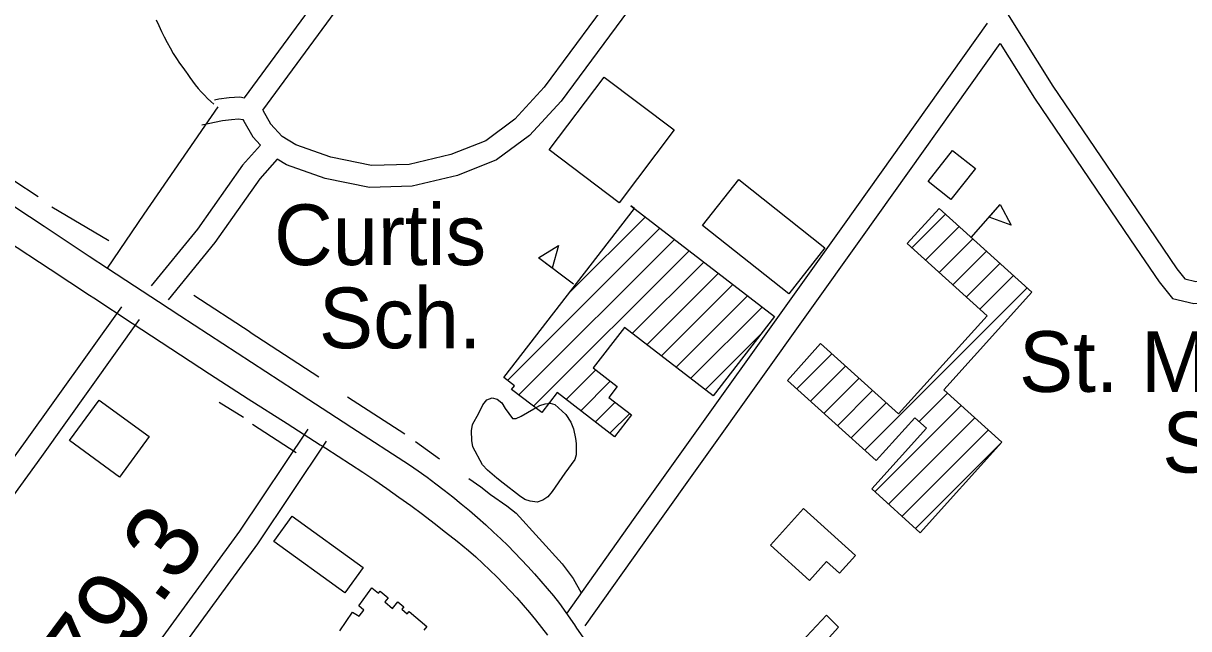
# Model space of a CAD drawing. Extents: x 3598634 to 3636690, y 517270 to 542944.
# Drawn here: x 3631986 to 3633579, y 533528 to 534356 of the extents above; entities that cross this region are included whole.
import ezdxf

# ---------------------------------------------------------------- set-up
doc = ezdxf.new("R2010")
doc.units = 0
for name, color, linetype in [('V-BLDG-IDEN', 7, 'Continuous'), ('V-BLDG-OTLN', 7, 'Continuous'), ('V-ROAD-CNTR', 7, 'Continuous'), ('V-SITE-VEGE', 7, 'Continuous'), ('V-SURV-IDEN', 7, 'Continuous'), ('V-TOPO-SHOR', 7, 'Continuous')]:
    doc.layers.add(name, color=color, linetype=linetype)

msp = doc.modelspace()

# ---------------------------------------------------------------- linework, layer by layer
at = {"layer": 'V-BLDG-OTLN'}
for p, q in [((3633281.8, 534063.2), (3633321.4, 534108.4)), ((3632732.5, 533987.5), (3632836.4, 534091.3)), ((3633200.8, 534049.1), (3633246.8, 534095.1)), ((3632648.2, 533867.7), (3632856.4, 534075.9)), ((3633219.3, 534032.3), (3633265.3, 534078.3)), ((3632663.7, 533847.9), (3632876.3, 534060.5)), ((3633237.9, 534015.5), (3633283.9, 534061.5)), ((3632683.6, 533832.5), (3632896.3, 534045.1)), ((3633256.5, 533998.7), (3633302.5, 534044.7)), ((3632738.4, 533999.3), (3632690.4, 534035.3)), ((3632818.5, 533932), (3632916.2, 534029.7)), ((3633275.1, 533981.9), (3633321.1, 534027.9)), ((3632838.4, 533916.6), (3632936.2, 534014.3)), ((3633293.6, 533965.2), (3633339.6, 534011.2)), ((3632858.4, 533901.2), (3632956.1, 533998.9)), ((3633136.2, 533772.4), (3633358.2, 533994.4)), ((3632878.3, 533885.8), (3632976.1, 533983.5)), ((3632898.3, 533870.4), (3632996, 533968.1)), ((3632918.2, 533855), (3632994.6, 533931.3)), ((3633043.3, 533856.3), (3633091.3, 533904.3)), ((3632728.3, 533841.8), (3632768.5, 533882)), ((3633061.9, 533839.5), (3633109.9, 533887.5)), ((3632748.2, 533826.4), (3632788.5, 533866.6)), ((3633080.5, 533822.7), (3633128.5, 533870.7)), ((3633099.1, 533805.9), (3633147, 533853.9)), ((3633210.6, 533811.4), (3633249.5, 533850.3)), ((3632768.2, 533811), (3632795.1, 533837.9)), ((3633117.6, 533789.1), (3633165.6, 533837.1)), ((3633150.1, 533715.5), (3633268.1, 533833.5)), ((3632788.1, 533795.6), (3632815.1, 533822.5)), ((3633168.6, 533698.7), (3633286.6, 533816.7)), ((3633187.2, 533682), (3633305.2, 533800)), ((3633205.8, 533665.2), (3633323.8, 533783.2))]:
    msp.add_line(p, q, dxfattribs=at)
for points in [[(3632780.2, 534282.6), (3632875.8, 534210.3), (3632800.5, 534110.8), (3632704.9, 534183.1)], [(3633222.7, 534139.9), (3633256.1, 534182.2), (3633287.5, 534157.4), (3633254.1, 534115.1)], [(3632964, 534142.3), (3633081.9, 534049.1), (3633032.4, 533986.4), (3632914.5, 534079.6)], [(3632816.5, 534106.7), (3633012.9, 533955.1), (3632929.1, 533846.5), (3632807.7, 533940.3), (3632764.9, 533884.8), (3632797.9, 533859.3), (3632786.5, 533844.6), (3632817.5, 533820.7), (3632794.4, 533790.7), (3632716.1, 533851.2), (3632694.9, 533823.8), (3632653.7, 533855.5), (3632657.5, 533860.5), (3632643.1, 533871.6), (3632821.6, 534102.8)], [(3633321.4, 534108.4), (3633336.3, 534079.9), (3633306.1, 534091)], [(3633323.8, 533783.2), (3633212.1, 533659.5), (3633145.7, 533719.5), (3633220.6, 533802.4), (3633204.8, 533816.6), (3633152, 533758.1), (3633030.5, 533867.9), (3633075.9, 533918.2), (3633182.5, 533821.9), (3633303.7, 533956.1), (3633194.4, 534054.8), (3633238, 534103), (3633364.7, 533988.5), (3633244.2, 533855.1)], [(3632690.4, 534035.3), (3632717.6, 534052.3), (3632708.9, 534021.4)], [(3632090, 533840.7), (3632158.4, 533790.9), (3632118, 533735.5), (3632049.4, 533785.5)], [(3633052.7, 533692.6), (3633123.5, 533628.3), (3633101.7, 533604.3), (3633084.2, 533620.2), (3633060.6, 533594.3), (3633007.3, 533642.6)], [(3632353.7, 533682), (3632450.6, 533612), (3632425.7, 533577.5), (3632328.9, 533647.4)], [(3633015.6, 533474.9), (3633049.9, 533510.2), (3633083.8, 533546.8), (3633100.6, 533530.6), (3633067, 533493.4), (3633072.7, 533488.3), (3633039.7, 533452)]]:
    msp.add_lwpolyline(points, close=True, dxfattribs=at)
msp.add_lwpolyline([(3632418.9, 533525.3), (3632436, 533551.1), (3632445.1, 533545.3), (3632451.7, 533553.6), (3632445, 533559.5), (3632462.8, 533584.3), (3632471.6, 533576.9), (3632473.8, 533579.5), (3632484.8, 533570.3), (3632480.3, 533565), (3632490.9, 533556.1), (3632498.3, 533564.9), (3632506.3, 533558.3), (3632503.4, 533554.9), (3632510.9, 533548.6), (3632513.6, 533551.9), (3632538, 533531.5), (3632533.5, 533526.2)], dxfattribs=at)
at = {"layer": 'V-ROAD-CNTR'}
for points in [[(3632288.8, 534254.4), (3632950.9, 535155.2)], [(3632313.6, 534237.4), (3632975, 535137.3)], [(3633333.3, 535090.4), (3633312.2, 535060.9), (3633091.8, 534762), (3632862.8, 534441.2), (3632721.5, 534249.6), (3632678.3, 534202.5), (3632633.2, 534169.2), (3632579.6, 534147.8), (3632517.7, 534133.3), (3632459.5, 534131.5), (3632398.7, 534143.9), (3632345.8, 534162.5), (3632333.4, 534170.2)], [(3633207.4, 534969.3), (3633067.5, 534779.6), (3632838.6, 534458.8), (3632698.3, 534268.7), (3632658.1, 534224.9), (3632618.5, 534195.6), (3632570.6, 534176.5), (3632513.8, 534163.2), (3632462.1, 534161.6), (3632406.7, 534172.9), (3632358.8, 534189.7), (3632340.3, 534201.3)], [(3633417.4, 534698.8), (3633308.5, 534552.8), (3633280.1, 534514), (3633267.6, 534497.4), (3633263.6, 534488.7), (3633263.4, 534479.8), (3633270.8, 534467.4), (3633309.8, 534403.5), (3633393.4, 534270), (3633524.4, 534077.1), (3633562.6, 534020.5), (3633573.8, 534006.6), (3633588.5, 534003.2), (3633602.7, 534003.9), (3633620.4, 534015.1), (3633661.5, 534057.6), (3633728.4, 534133.8), (3633742.8, 534149.6)], [(3633321.3, 534328.6), (3633368.3, 534253.6), (3633499.5, 534060.2), (3633538.4, 534002.7), (3633556.9, 533979.7), (3633585.8, 533973.1), (3633612, 533974.3), (3633639.4, 533991.6), (3633683.6, 534037.2), (3633750.7, 534113.8), (3633882.5, 534257.3), (3634087.2, 534482.9)], [(3632168.1, 534360.7), (3632171.4, 534352.9), (3632175, 534345.1), (3632178.8, 534337.4), (3632182.8, 534329.8), (3632187, 534322.4), (3632191.3, 534315), (3632195.9, 534307.8), (3632200, 534301.6), (3632204.2, 534295.5), (3632208.7, 534289.5), (3632210.3, 534287.5)], [(3632729.6, 533549.5), (3632820.2, 533677.4), (3633108.8, 534081.5), (3633304.1, 534356.1)], [(3632754.1, 533532.1), (3632844.7, 533660), (3633133.2, 534064.1), (3633321.3, 534328.6)], [(3632210.3, 534287.5), (3632214.1, 534281.9), (3632217.7, 534276.8), (3632221.4, 534271.8), (3632225.4, 534267), (3632229.5, 534262.3), (3632233.8, 534257.8), (3632238.2, 534253.4), (3632242.8, 534249.2), (3632246.9, 534245.7)], [(3632247.7, 534251.5), (3632253.6, 534252.7), (3632267.8, 534254.6), (3632282.3, 534255.6), (3632288.8, 534254.4)], [(3632101.3, 534021.5), (3632151.7, 534095), (3632202.1, 534168.4), (3632252.6, 534241.7)], [(3632313.6, 534237.4), (3632324.2, 534218.6), (3632340.3, 534201.3)], [(3632230.3, 534217.2), (3632258.6, 534223.1), (3632270.8, 534224.7), (3632280.6, 534225.4), (3632286.2, 534224.4), (3632287.6, 534222.3), (3632299.8, 534200.7), (3632310.4, 534189.4)], [(3632310.4, 534189.4), (3632285.8, 534162.1), (3632224.3, 534074.6), (3632161, 533997.2)], [(3632333.4, 534170.2), (3632309.4, 534143.4), (3632248.2, 534056.4), (3632184.3, 533978.2)], [(3631953, 534119.2), (3632014.8, 534078.5), (3632076.5, 534037.8), (3632101.3, 534021.5), (3632138.3, 533997.2), (3632171.1, 533975.7), (3632200.2, 533956.6), (3632278.5, 533905.4), (3632357, 533854.3), (3632423.4, 533811.2), (3632435.5, 533803.3), (3632514, 533752.5), (3632526.1, 533744), (3632538.1, 533735.4), (3632549.9, 533726.6), (3632561.6, 533717.6), (3632573.2, 533708.5), (3632584.6, 533699.2), (3632596, 533689.8), (3632607.2, 533680.2), (3632618.2, 533670.4), (3632629.1, 533660.5), (3632638.8, 533651.4), (3632648.3, 533642.1), (3632657.7, 533632.6), (3632666.9, 533623.1), (3632676, 533613.4), (3632684.9, 533603.5), (3632693.6, 533593.5), (3632702.3, 533583.4), (3632710.7, 533573.1), (3632719, 533562.8), (3632739.4, 533533.5), (3632742.5, 533529.1), (3632765.9, 533495.3)], [(3631963.4, 534059.3), (3632023.1, 534020), (3632077, 533984.4), (3632082.8, 533980.6), (3632134.9, 533946.1), (3632148.3, 533937.3), (3632188, 533911.3), (3632240.8, 533876.9), (3632293.7, 533842.8), (3632346.7, 533808.8), (3632392.2, 533779.9), (3632396.2, 533777.3), (3632399.9, 533775), (3632416.8, 533764.3), (3632433.6, 533753.5), (3632450.3, 533742.5), (3632466.8, 533731.3), (3632483.3, 533719.9), (3632499.6, 533708.3), (3632515.8, 533696.6), (3632531.8, 533684.7), (3632547.7, 533672.6), (3632563.5, 533660.4), (3632579.2, 533648), (3632594.7, 533635.4), (3632604.6, 533626.6), (3632614.3, 533617.6), (3632623.9, 533608.5), (3632633.3, 533599.2), (3632642.6, 533589.8), (3632651.7, 533580.2), (3632660.6, 533570.4), (3632669.4, 533560.5), (3632678, 533550.5), (3632686.4, 533540.3), (3632694.7, 533530), (3632702.8, 533519.5)], [(3632120.3, 533968.3), (3631986.7, 533781.3), (3631725.9, 533421.1), (3631653.1, 533317.9)], [(3632144.7, 533950.9), (3632011, 533763.8), (3631750.3, 533403.6), (3631677.7, 533300.7)], [(3632375.2, 533801.3), (3632281.6, 533661.5), (3632074.3, 533377), (3631904.9, 533140.7)], [(3632400.1, 533784.6), (3632306.2, 533644.4), (3632098.6, 533359.4), (3631869.8, 533040.3), (3631627, 532707.4)]]:
    msp.add_lwpolyline(points, dxfattribs=at)
at = {"layer": 'V-SITE-VEGE'}
msp.add_lwpolyline([(3632739.9, 533759.5), (3632726.6, 533741), (3632708.9, 533715.9), (3632703, 533708.6), (3632696.3, 533704.1), (3632688.6, 533701.3), (3632679, 533702.8), (3632671.7, 533704.9), (3632664.4, 533709.9), (3632642.3, 533727.3), (3632633.5, 533734), (3632620.8, 533744.9), (3632613.9, 533752.2), (3632600.7, 533777.2), (3632599.4, 533785.8), (3632598.8, 533798.9), (3632600.1, 533807.7), (3632608.9, 533823), (3632614.3, 533834.5), (3632620, 533841.3), (3632627.1, 533843.8), (3632634, 533842.1), (3632640.1, 533837.3), (3632645, 533829.3), (3632654.8, 533815.6), (3632660, 533815.8), (3632666.9, 533818.8), (3632684, 533828.9), (3632692.1, 533833.6), (3632699.7, 533835.6), (3632706.2, 533836.8), (3632712.5, 533835), (3632727.8, 533821.2), (3632734.5, 533810.5), (3632738.4, 533801.5), (3632740.8, 533788.5), (3632742, 533781.4), (3632742, 533766)], close=True, dxfattribs=at)
at = {"layer": 'V-TOPO-SHOR'}
for p, q in [((3631973.3, 534141), (3632006.8, 534119.5)), ((3632025.1, 534105.3), (3632103.2, 534059.3)), ((3632296.5, 533933.7), (3632219.4, 533983.9)), ((3632296.5, 533933.7), (3632390, 533872.7)), ((3632254.1, 533838), (3632287.2, 533817.4)), ((3632429.4, 533845.5), (3632507.9, 533794.8)), ((3632299.5, 533808.1), (3632359.2, 533769.2)), ((3632522.3, 533784.5), (3632555.3, 533760.7))]:
    msp.add_line(p, q, dxfattribs=at)
msp.add_lwpolyline([(3632595.3, 533733.9), (3632611.7, 533722.5), (3632624.8, 533711.9), (3632646.9, 533696.5), (3632659.7, 533686.4), (3632722.9, 533616.8), (3632737.9, 533597.1), (3632748.5, 533577.2)], dxfattribs=at)

# ---------------------------------------------------------------- texts
at = {"layer": 'V-BLDG-IDEN'}
for s, p in [('Curtis ', (3632329, 534025.5)), ('Sch.', (3632390.3, 533911.8)), ('St. Matthews', (3633347.1, 533852.1)), ('Sch.', (3633542.8, 533741.8))]:
    msp.add_text(s, height=83, dxfattribs=at).set_placement(p)
at = {"layer": 'V-SURV-IDEN'}
msp.add_text('189+79.3', height=100, rotation=53.4803, dxfattribs=at).set_placement((3631904.6, 533196.6))

doc.saveas('drawing.dxf')
